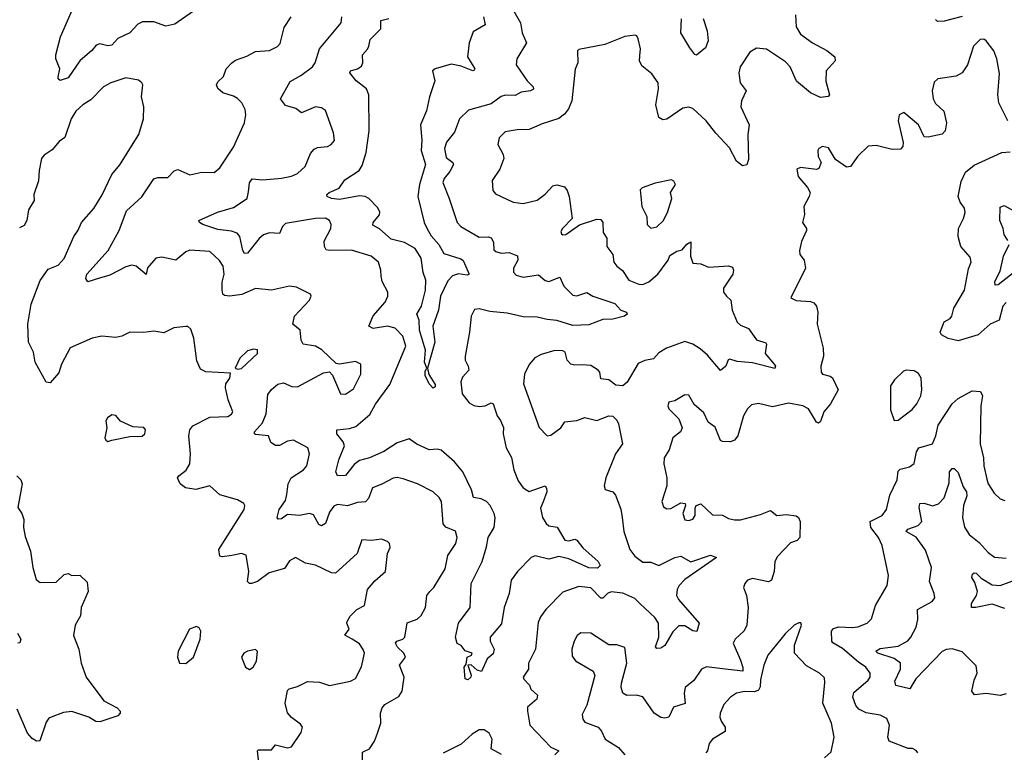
# Model space of a CAD drawing. Extents: x 1771496 to 1971148, y 471553 to 643630.
# Tile 415 of 656: x 1858573 to 1863506, y 584068 to 587741. Entities that reach past the tile are written whole.
import ezdxf

# ---------------------------------------------------------------- set-up
doc = ezdxf.new("R2010")
doc.units = 0

msp = doc.modelspace()

# ---------------------------------------------------------------- linework, layer by layer
at = {"layer": '0CON10XD'}
for points in [[(1859444.2, 587785), (1859350.8, 587719.2), (1859305, 587709.6), (1859245, 587731.1), (1859188.7, 587731.3), (1859165, 587719.2), (1859124.5, 587675.5), (1859065, 587647.1), (1859035, 587614.5), (1859015, 587610.9), (1858975, 587621.1), (1858955.5, 587614.5), (1858935, 587586.9), (1858875, 587535.6), (1858815, 587450), (1858775, 587436), (1858766, 587445), (1858765.7, 587455), (1858774.3, 587495), (1858753.3, 587545), (1858754.5, 587565.5), (1858777.8, 587655), (1858872.7, 587875)], [(1861048.9, 587785), (1861082.2, 587725), (1861090, 587675), (1861112.2, 587625), (1861064.3, 587545), (1861060.6, 587515), (1861114.8, 587434.8), (1861145.6, 587405), (1861146.9, 587393.1), (1861132.5, 587385), (1861085, 587377.9), (1861055, 587361.1), (1861006.9, 587363.1), (1860985, 587357.1), (1860935, 587320.4), (1860822.3, 587287.7), (1860776, 587245), (1860752.2, 587177.8), (1860711.9, 587128.1), (1860700.9, 587095), (1860710.6, 587050.6), (1860744, 587025), (1860745.7, 587015.7), (1860728.9, 586981.1), (1860699.2, 586945), (1860693.1, 586925), (1860725.4, 586845.4), (1860764.4, 586725), (1860782.5, 586705), (1860875, 586650.4), (1860922.7, 586652.7), (1860935, 586648.1), (1860946.8, 586626.8), (1860948.3, 586588.3), (1860958.8, 586578.8), (1860985, 586570.3), (1861025, 586574.8), (1861067.8, 586557.8), (1861068.9, 586535), (1861046.7, 586495), (1861047.5, 586475), (1861060.4, 586460.4), (1861095, 586451.2), (1861171.7, 586461.7), (1861205, 586433.6), (1861225, 586428.5), (1861280, 586450), (1861299.5, 586405), (1861345, 586360), (1861365, 586356.5), (1861415, 586374.2), (1861444.5, 586354.5), (1861555, 586318.6), (1861585, 586284.3), (1861612.5, 586275), (1861616.2, 586265), (1861602.5, 586255), (1861545, 586240.6), (1861495, 586238), (1861425, 586210.8), (1861345, 586208.4), (1861265, 586233.3), (1861215, 586238.1), (1861165, 586250), (1861095, 586251.9), (1861015, 586270), (1860928.3, 586278.3), (1860875, 586292.5), (1860852.2, 586287.8), (1860834.2, 586255), (1860826.7, 586175), (1860804.4, 586055), (1860804.3, 586035), (1860820.8, 586005), (1860823.8, 585985), (1860791.1, 585948.9), (1860782.5, 585925), (1860789.5, 585865), (1860825, 585821.1), (1860847.8, 585807.8), (1860875, 585802.7), (1860905, 585805.5), (1860935, 585820.6), (1860945, 585816.2), (1860964.6, 585755), (1860981.9, 585731.9), (1860996.6, 585696.6), (1860995.4, 585665), (1861010.7, 585595), (1861037.2, 585547.2), (1861049.3, 585485), (1861069.8, 585429.8), (1861095, 585393.6), (1861125, 585376.2), (1861205, 585403.8), (1861212.9, 585392.9), (1861214.4, 585375), (1861196.5, 585323.5), (1861183, 585293), (1861193.1, 585245), (1861210.8, 585215), (1861225, 585204.3), (1861266.4, 585196.4), (1861305, 585131.5), (1861325, 585129.1), (1861355, 585136.9), (1861365, 585132.5), (1861395, 585094.2), (1861472, 585025), (1861482, 585005), (1861467.7, 584992.3), (1861425, 584993.8), (1861325, 585038.2), (1861275, 585050.6), (1861225, 585036), (1861155, 585053.9), (1861135, 585045.4), (1861066.6, 584975), (1861035, 584931.9), (1861025.2, 584865), (1861000.7, 584795), (1860987.8, 584712.3), (1860929.6, 584645), (1860929.5, 584625), (1860950, 584585), (1860945, 584562.5), (1860915, 584536.7), (1860886.4, 584473.6), (1860865, 584479.4), (1860835, 584506.7), (1860817.5, 584505), (1860835.6, 584455), (1860832.9, 584445), (1860817.5, 584432.5), (1860805, 584436.7), (1860800, 584495), (1860809.3, 584510.7), (1860814.4, 584545.6), (1860836.7, 584555), (1860840, 584565), (1860805, 584576.7), (1860785, 584603.3), (1860765, 584613.8), (1860755.8, 584645), (1860771.2, 584715), (1860830, 584795), (1860834.5, 584915), (1860889.4, 585025), (1860912.3, 585097.7), (1860919.7, 585145), (1860950.8, 585195), (1860955.8, 585244.2), (1860950.5, 585265), (1860930.3, 585305), (1860911.8, 585325), (1860885, 585338.8), (1860846, 585346), (1860837.5, 585385), (1860793.4, 585475), (1860752.3, 585525), (1860685, 585583.2), (1860665, 585588.4), (1860625, 585585.2), (1860562.9, 585612.9), (1860525, 585639.4), (1860465, 585619.4), (1860397.3, 585577.3), (1860325.5, 585544.5), (1860275, 585532), (1860249, 585511), (1860205, 585455.7), (1860165, 585454), (1860157.5, 585475), (1860171.2, 585535), (1860200, 585605), (1860192.9, 585625), (1860162.5, 585665), (1860161.2, 585685), (1860225, 585691.3), (1860257.8, 585702.3), (1860328.1, 585761.9), (1860355, 585813.8), (1860428, 585912), (1860507.3, 586105), (1860492.7, 586155), (1860454.7, 586194.7), (1860415, 586205.3), (1860343.4, 586193.4), (1860322.9, 586205), (1860343.8, 586256.2), (1860404.3, 586325), (1860417.5, 586355), (1860418, 586375), (1860388.5, 586428.5), (1860384.6, 586455.4), (1860382.9, 586485), (1860370.6, 586525), (1860333.8, 586555), (1860235, 586586.2), (1860123.7, 586583.7), (1860107.9, 586587.9), (1860099.4, 586605), (1860099.1, 586630.9), (1860131.4, 586695), (1860134.3, 586715), (1860126, 586735), (1860105, 586745.6), (1860055, 586744.5), (1859905, 586719.2), (1859889.6, 586705), (1859875, 586670), (1859825, 586672.3), (1859795, 586663.1), (1859773.1, 586645), (1859715, 586570.4), (1859699.3, 586569.3), (1859690.4, 586585), (1859676.2, 586655), (1859661.9, 586671.9), (1859635, 586681.8), (1859565, 586690), (1859490, 586715), (1859473.3, 586725), (1859470, 586735), (1859563.2, 586776.8), (1859645, 586800.4), (1859713.1, 586845), (1859719.1, 586879.1), (1859725, 586923.8), (1859737.2, 586942.8), (1859790.9, 586939.1), (1859885, 586947.5), (1859935, 586957.1), (1859965, 586969.5), (1860003.1, 587005), (1860030, 587070), (1860047.9, 587092.1), (1860065, 587100.6), (1860115, 587105.7), (1860133.8, 587115), (1860150, 587135), (1860145.7, 587175), (1860105, 587286.7), (1860085, 587298.8), (1860055, 587303.8), (1859984.3, 587274.3), (1859956.1, 587296.1), (1859905, 587310.6), (1859880, 587345), (1859928.8, 587431.2), (1859981.2, 587461.2), (1860039.5, 587505), (1860052.7, 587525), (1860074.5, 587595), (1860184.4, 587725), (1860187.8, 587755)], [(1860627.1, 584875), (1860648.6, 584895), (1860705, 584988.8), (1860717.8, 585055), (1860758.6, 585115), (1860765.6, 585145.6), (1860757, 585177), (1860707.9, 585197.9), (1860695, 585213.3), (1860686.9, 585325), (1860675.4, 585345.4), (1860645, 585374), (1860566.2, 585415), (1860495, 585440), (1860465, 585445.8), (1860445, 585442.5), (1860387.9, 585412.1), (1860340, 585395), (1860319.8, 585340.2), (1860306.4, 585323.6), (1860265, 585320.9), (1860216, 585304), (1860165, 585310), (1860147.3, 585302.7), (1860125, 585273.1), (1860104.7, 585215.3), (1860085, 585203.1), (1860071, 585211), (1860045, 585258.5), (1860025.7, 585265.7), (1859975, 585256.1), (1859915, 585260.2), (1859885, 585238.1), (1859867.3, 585237.3), (1859863.3, 585245), (1859873.2, 585285), (1859905, 585330), (1859911.5, 585361.5), (1859918.9, 585415), (1859932.7, 585445), (1859995, 585484.6), (1860012.3, 585505), (1860024.6, 585564.6), (1860016.2, 585595), (1859945, 585633.2), (1859915, 585627.5), (1859875, 585606.5), (1859855, 585606), (1859830.8, 585620.8), (1859819.2, 585655), (1859755, 585661.4), (1859748.8, 585665), (1859750, 585675), (1859789.8, 585720.2), (1859808.4, 585765), (1859816.9, 585863.1), (1859835, 585887.5), (1859866.4, 585913.6), (1859895, 585920), (1859937.3, 585902.7), (1859965, 585900.6), (1860095, 585971.2), (1860125, 585976.7), (1860139.5, 585959.5), (1860180, 585865), (1860205, 585864.3), (1860245, 585890), (1860282.2, 585965), (1860282, 586015), (1860255, 586027.8), (1860175, 586014), (1860158, 586018), (1860086.8, 586086.8), (1860055, 586105.4), (1859993.3, 586115), (1859982.5, 586135), (1859977.5, 586185), (1859942, 586215), (1859949.2, 586255), (1860024.2, 586335), (1860033.8, 586355), (1860030, 586365), (1859959.8, 586399.8), (1859925, 586405.6), (1859835, 586385.7), (1859755, 586392.9), (1859686, 586364), (1859625, 586355.9), (1859598.7, 586358.7), (1859590.9, 586365), (1859586.6, 586385), (1859587.5, 586425), (1859597.5, 586465), (1859591.6, 586505), (1859573.8, 586533.8), (1859525, 586579.1), (1859424.6, 586585.4), (1859405, 586576.9), (1859355, 586535.6), (1859285, 586551.4), (1859255, 586545.8), (1859213, 586497), (1859205.8, 586464.2), (1859156.2, 586505), (1859135, 586510), (1859105, 586501.9), (1859025, 586460), (1858973.3, 586445), (1858915, 586426.7), (1858904.2, 586444.2), (1858910, 586465), (1859016.5, 586585), (1859071.1, 586685), (1859107.6, 586782.4), (1859185, 586852.5), (1859245, 586944.2), (1859265, 586950), (1859315, 586950), (1859346.9, 586983.1), (1859365, 586990), (1859425, 586963.3), (1859485, 586977.1), (1859547.5, 586975), (1859575, 586998), (1859645, 587102), (1859700, 587225), (1859705.5, 587265), (1859702, 587292), (1859686.7, 587325), (1859665, 587345.6), (1859645, 587358.1), (1859591.2, 587375), (1859565, 587396.7), (1859559.2, 587415), (1859565, 587429.2), (1859593.9, 587456.1), (1859607.1, 587495), (1859635.8, 587525), (1859655, 587538.9), (1859711.7, 587558.3), (1859755, 587582.5), (1859825, 587587.8), (1859865, 587606.9), (1859878.2, 587621.8), (1859897.4, 587702.6), (1859932.9, 587755)], [(1860595, 586474.2), (1860585, 586546.2), (1860554.4, 586595), (1860501.4, 586625), (1860435, 586641.9), (1860375, 586692.9), (1860342, 586712), (1860344.4, 586725), (1860375, 586762.5), (1860377, 586777), (1860367.9, 586797.9), (1860321.5, 586845), (1860304.3, 586854.3), (1860275, 586858), (1860175, 586840), (1860134.5, 586844.5), (1860114, 586855), (1860112.5, 586865), (1860124.2, 586875), (1860173, 586897), (1860201.9, 586938.1), (1860273.8, 586985), (1860288.8, 587011.2), (1860308.1, 587075), (1860324.7, 587185), (1860321.8, 587365), (1860310, 587395), (1860258.2, 587435), (1860227.8, 587475), (1860230, 587485), (1860265, 587494.5), (1860285, 587508.6), (1860292.1, 587525), (1860290, 587565), (1860316.3, 587593.6), (1860321.8, 587608.2), (1860328.6, 587641.4), (1860383.1, 587695), (1860382.5, 587737.5), (1860422.3, 587747.7)], [(1860896.2, 587755), (1860905.5, 587715), (1860845, 587680.6), (1860825, 587626), (1860816.3, 587555), (1860852.9, 587495), (1860850.8, 587489.2), (1860843.3, 587485), (1860785, 587508.9), (1860735, 587518.8), (1860654.3, 587495.7), (1860640.8, 587485), (1860652.7, 587435), (1860626.8, 587355), (1860611.9, 587285), (1860580.7, 587215), (1860587.8, 587137.7), (1860584.1, 587085), (1860605.9, 587015), (1860576.3, 586915), (1860567.1, 586855), (1860598.8, 586725), (1860615, 586693.1), (1860635, 586658.2), (1860672.7, 586615), (1860698.4, 586568.4), (1860782.8, 586542.7), (1860795, 586533.6), (1860825.8, 586465), (1860815, 586461.2), (1860772.2, 586467.8), (1860742.3, 586457.7), (1860717.6, 586432.4), (1860681.3, 586355), (1860671.2, 586285), (1860643.2, 586205), (1860652.4, 586125), (1860616, 585995), (1860623, 585963), (1860655, 585912.5), (1860655, 585900), (1860645, 585893.8), (1860625, 585916), (1860605, 585957.5), (1860605, 585980), (1860612.5, 585995), (1860600.5, 586025), (1860606.2, 586085), (1860576.8, 586185), (1860573.7, 586235), (1860563.5, 586265), (1860585.4, 586305), (1860606.4, 586385), (1860607.7, 586435), (1860595, 586474.2)], [(1862460, 587765), (1862462.7, 587705), (1862485, 587668.9), (1862545, 587625.6), (1862616.7, 587586.7), (1862657.5, 587555), (1862658.6, 587535), (1862613.1, 587485), (1862612.4, 587432.4), (1862631.2, 587365), (1862624, 587356), (1862585, 587351.9), (1862535, 587374.6), (1862465, 587433.5), (1862433.8, 587505), (1862409.8, 587529.8), (1862315, 587593.1), (1862265, 587598.6), (1862232.1, 587577.9), (1862182.9, 587505), (1862176.7, 587475), (1862182.2, 587425), (1862212.9, 587385), (1862190, 587335), (1862185.8, 587305), (1862227.5, 587215), (1862221.4, 587165), (1862225, 587040), (1862215.9, 587014.1), (1862195, 587008.8), (1862165, 587032), (1862129.2, 587099.2), (1862061.7, 587171.7), (1862012.7, 587235), (1861945, 587296.7), (1861925, 587303.1), (1861895, 587298.6), (1861815, 587242.9), (1861795, 587240), (1861775, 587251.2), (1861760.6, 587315), (1861773.5, 587395), (1861772.2, 587425), (1861740.7, 587470.7), (1861690.3, 587510.3), (1861679.2, 587535), (1861680.3, 587560.3), (1861683.3, 587595), (1861672.5, 587645), (1861665, 587660), (1861655, 587664), (1861605, 587656.7), (1861505, 587617.1), (1861375, 587592.5), (1861367.5, 587585), (1861368.8, 587525), (1861356.2, 587493.8), (1861339.5, 587335), (1861322.9, 587295), (1861302.2, 587267.8), (1861273.6, 587246.4), (1861190, 587220), (1861125, 587191.1), (1861065, 587190), (1861005, 587180), (1860975, 587148.8), (1860968.6, 587115), (1860995.6, 587065), (1860998.6, 587045), (1860978.3, 586991.7), (1860940.6, 586935), (1860943.1, 586885), (1860957.6, 586867.6), (1861045, 586825.8), (1861095, 586819.2), (1861165, 586836.9), (1861205, 586866.7), (1861245, 586908.9), (1861265, 586912.9), (1861302.7, 586902.7), (1861316.2, 586885), (1861326, 586855), (1861341.2, 586745), (1861292, 586695), (1861285, 586680), (1861287.7, 586667.7), (1861295, 586662), (1861310, 586665), (1861377.1, 586712.9), (1861465, 586741.4), (1861485, 586739.2), (1861494.4, 586724.4), (1861495.6, 586675), (1861515, 586646.7), (1861515.4, 586605), (1861545.6, 586565), (1861549.5, 586525), (1861564.4, 586505), (1861593.8, 586483.8), (1861625, 586436.2), (1861675, 586415.4), (1861695, 586414.6), (1861725, 586426.5), (1861771.1, 586465), (1861821.8, 586535), (1861830.1, 586559.9), (1861865, 586581.6), (1861892.4, 586587.6), (1861915, 586615.6), (1861935, 586628), (1861934.7, 586555), (1861945, 586521.2), (1861985, 586517.5), (1862025, 586500), (1862125, 586507.1), (1862145, 586500), (1862150, 586485), (1862146.7, 586465), (1862099.2, 586395), (1862100, 586375), (1862115, 586356), (1862136.7, 586335), (1862143.6, 586285), (1862168.1, 586225), (1862185, 586209.4), (1862225, 586192.5), (1862265, 586136.7), (1862311.9, 586121.9), (1862315.6, 586115), (1862308.5, 586068.5), (1862354, 586015), (1862360, 586005), (1862356.8, 585993.2), (1862245, 586020.3), (1862167.8, 586027.7), (1862130.6, 586039.4), (1862123.2, 586036.8), (1862110.8, 586005), (1862085, 585982.5), (1862019.3, 586059.3), (1861982, 586092), (1861945, 586115.4), (1861905, 586127.8), (1861814.4, 586095), (1861775, 586071.4), (1861748.1, 586041.9), (1861705, 586033.5), (1861671.5, 586018.5), (1861616.6, 585923.4), (1861595, 585905.5), (1861559.1, 585909.1), (1861525, 585935.8), (1861485, 585941.2), (1861480, 585975), (1861472, 585985), (1861435, 586008.1), (1861395, 586010.9), (1861355, 586008.6), (1861333.7, 586013.7), (1861315.7, 586035), (1861306.2, 586075), (1861295, 586081.4), (1861255, 586082.5), (1861186.5, 586063.5), (1861154.5, 586045.5), (1861125, 586012), (1861102.7, 585965), (1861097.9, 585915), (1861176.4, 585696.4), (1861215, 585654.4), (1861235, 585657.8), (1861285, 585695.6), (1861305, 585725.6), (1861365, 585731.2), (1861405, 585747.5), (1861465, 585732.5), (1861525, 585756), (1861545, 585753.8), (1861564.3, 585734.3), (1861574, 585715), (1861594, 585615), (1861557.5, 585565), (1861509.2, 585445), (1861501.4, 585405), (1861506.1, 585386.1), (1861544.2, 585374.2), (1861557.4, 585357.4), (1861585, 585286.7), (1861591.9, 585245), (1861600.6, 585175), (1861630, 585085), (1861655, 585051.5), (1861695, 585020.9), (1861735, 585021.1), (1861775, 585005.4), (1861855, 585044.7), (1861885, 585052.5), (1861935, 585023.9), (1862035, 585056), (1862063.8, 585045), (1861905.5, 584935), (1861876.7, 584905), (1861867.5, 584885), (1861864.6, 584855), (1861873.5, 584835), (1861978.2, 584715), (1861965, 584674.3), (1861945, 584677.1), (1861905, 584702.7), (1861875, 584703.1), (1861845, 584673.1), (1861805, 584603.3), (1861785, 584590.9), (1861765, 584588.1), (1861757.9, 584597.9), (1861775.3, 584645), (1861773.8, 584715), (1861755.5, 584745), (1861682.5, 584812.5), (1861655, 584839.7), (1861595, 584866.3), (1861536.3, 584873.6), (1861518.9, 584865), (1861495, 584840.9), (1861485, 584841.5), (1861435, 584893.1), (1861375, 584899.1), (1861295, 584871.9), (1861208.6, 584785), (1861181.7, 584748.3), (1861171.4, 584718.6), (1861157.9, 584585), (1861121.8, 584515), (1861121.8, 584485), (1861096.2, 584445), (1861098.5, 584435), (1861127.5, 584405), (1861134.2, 584385), (1861168.1, 584355), (1861164.3, 584335), (1861118.1, 584295), (1861116.5, 584275), (1861129.2, 584205), (1861234.8, 584094.8), (1861274.3, 584075), (1861255, 584055.3)], [(1861997.2, 587747.2), (1862016.9, 587685), (1862022.3, 587635), (1862009.4, 587600.6), (1861963.9, 587563.9), (1861955, 587566.7), (1861930.3, 587600.3), (1861885.6, 587675), (1861888.9, 587745)], [(1863295, 587756.7), (1863204.6, 587734.6), (1863171.7, 587731.7), (1863162.4, 587742.4)], [(1863468.9, 587545), (1863454.3, 587585), (1863415.8, 587635), (1863403, 587643), (1863385, 587642.5), (1863351.7, 587608.3), (1863322.5, 587515), (1863294.4, 587475.6), (1863265, 587458.6), (1863172.5, 587445), (1863155, 587428.8), (1863145.7, 587385), (1863150, 587345), (1863161.7, 587321.7), (1863202.7, 587282.7), (1863216.7, 587225), (1863210, 587185), (1863195, 587166.7), (1863125, 587152), (1863105, 587153.3), (1863076.2, 587215), (1863003.6, 587276.4), (1862980, 587265), (1862973.8, 587235), (1863000, 587125), (1862998, 587105), (1862987, 587093), (1862945, 587090.9), (1862865, 587110.5), (1862825, 587107.1), (1862772.5, 587057.5), (1862735, 587006.2), (1862715, 587002), (1862661.1, 587041.1), (1862625, 587098.8), (1862595, 587106), (1862576.7, 587095), (1862572, 587085), (1862574, 587055), (1862588, 587025), (1862576.7, 586995), (1862565, 586990), (1862485, 587000), (1862467.5, 586992.5), (1862474, 586955), (1862520.6, 586900.6), (1862532.9, 586875), (1862528.6, 586855), (1862501.4, 586805), (1862505.8, 586765), (1862495.8, 586725), (1862515.8, 586695), (1862515.8, 586685), (1862490.3, 586629.7), (1862480, 586585), (1862482.5, 586565), (1862503.1, 586535), (1862509.5, 586495), (1862437, 586347), (1862464.2, 586334.2), (1862535, 586329.2), (1862551.7, 586321.7), (1862565.5, 586305.5), (1862571.9, 586275), (1862568.1, 586215), (1862599.4, 586095), (1862600, 586055), (1862587.8, 586005), (1862589.2, 585975), (1862595, 585964), (1862633.3, 585955), (1862646.1, 585946.1), (1862673.5, 585885), (1862635.2, 585814.8), (1862602.5, 585775), (1862585, 585727.5), (1862575, 585718.6), (1862565, 585724.3), (1862525, 585790.5), (1862496.2, 585806.2), (1862425, 585819.6), (1862345, 585800.9), (1862275, 585817.1), (1862239.7, 585810.3), (1862219.3, 585790.7), (1862200, 585755), (1862171.4, 585655), (1862155, 585633.8), (1862135, 585624.2), (1862095, 585625.8), (1862085, 585632), (1862058.3, 585698.3), (1862022.8, 585722.8), (1862000, 585770), (1861951.6, 585811.6), (1861925, 585858.8), (1861905, 585861.2), (1861855, 585830.8), (1861826.1, 585823.9), (1861820.8, 585805), (1861825, 585790), (1861875, 585740), (1861892.7, 585695), (1861883.3, 585675), (1861846.2, 585645), (1861826.7, 585585), (1861802.5, 585545), (1861800, 585515), (1861815.8, 585445), (1861815.7, 585405), (1861790, 585325), (1861799.4, 585299.4), (1861815, 585288.6), (1861835, 585291.1), (1861885, 585318.6), (1861906.7, 585315), (1861908.8, 585305), (1861896, 585265), (1861905, 585233.8), (1861925, 585230), (1861945, 585236.7), (1861958, 585255), (1861957, 585293), (1861962.5, 585305), (1861985, 585313.3), (1862045, 585259.2), (1862095, 585258), (1862125, 585241.2), (1862155, 585234), (1862185, 585234.3), (1862285, 585260.8), (1862335, 585281.2), (1862365.8, 585255.8), (1862415, 585260.6), (1862463.3, 585253.3), (1862475.8, 585245), (1862484.3, 585225), (1862481.5, 585145), (1862468.9, 585131.1), (1862435, 585119.2), (1862369.8, 585050.2), (1862357.3, 585025), (1862352.5, 584975), (1862339.3, 584930.7), (1862325, 584922.9), (1862245, 584940), (1862219.2, 584930.8), (1862206.2, 584915), (1862200, 584895), (1862214.3, 584854.3), (1862222.2, 584795), (1862216.4, 584705), (1862203.2, 584676.8), (1862158, 584635), (1862147.1, 584615), (1862185, 584530.8), (1862196.1, 584493.9), (1862195.6, 584475), (1862095, 584487.4), (1862015, 584496.4), (1861988.8, 584485), (1861951.3, 584428.7), (1861906.6, 584393.4), (1861901.8, 584365), (1861907.6, 584312.4), (1861849.2, 584295), (1861825, 584244.3), (1861805, 584239.5), (1861785, 584242.7), (1861752.2, 584265), (1861695, 584346.2), (1861664.1, 584354.1), (1861615, 584352.5), (1861594.2, 584365), (1861586.9, 584395), (1861588.9, 584415), (1861615.4, 584515.4), (1861604.2, 584594.2), (1861565, 584608), (1861525, 584607.5), (1861435, 584665.7), (1861385, 584667.5), (1861366.6, 584653.4), (1861350.6, 584625), (1861339.4, 584585), (1861341.1, 584551.1), (1861357, 584527), (1861445.6, 584475.6), (1861454.2, 584454.2), (1861414.6, 584305.4), (1861391.9, 584258.1), (1861394, 584235), (1861405, 584220), (1861472, 584195), (1861488.1, 584175), (1861505.8, 584135), (1861572.8, 584092.8), (1861605.7, 584055)], [(1863523.9, 587233.9), (1863478.2, 587325), (1863474.7, 587365), (1863482, 587472), (1863468.9, 587545)], [(1859770.7, 584015), (1859764, 584075), (1859770, 584080), (1859835, 584081.2), (1859855, 584106), (1859915, 584091.2), (1859935, 584096.2), (1859983, 584167), (1859989.4, 584195), (1859979.8, 584209.8), (1859935, 584242.5), (1859915.5, 584265.5), (1859903.6, 584315), (1859915, 584377.5), (1859922.9, 584387.1), (1859965, 584398.1), (1860015, 584423.8), (1860075, 584420), (1860125, 584403.8), (1860230, 584425), (1860255, 584438.8), (1860285, 584496.7), (1860300, 584565), (1860294.5, 584584.5), (1860275, 584612.5), (1860239.2, 584635), (1860202, 584655), (1860223.8, 584685), (1860212.5, 584715), (1860214.3, 584725), (1860228.8, 584751.2), (1860261.9, 584785), (1860300.8, 584805), (1860315.8, 584885), (1860352.1, 584927.9), (1860405.6, 584975), (1860415.5, 585065), (1860429.4, 585095), (1860425.7, 585115), (1860415.8, 585125), (1860385, 585137.3), (1860335, 585130.4), (1860286.4, 585133.6), (1860264.2, 585065), (1860155, 584966), (1860135, 584968.6), (1860055, 585006.4), (1860005, 585016.9), (1859955, 585045.8), (1859925, 585028), (1859900.4, 584989.6), (1859822.2, 584967.8), (1859765, 584924.2), (1859735, 584914.2), (1859724.2, 584914.2), (1859714.4, 584924.4), (1859721.5, 584975), (1859707, 585057), (1859685, 585064.4), (1859635.6, 585055.6), (1859588, 585048), (1859575, 585051.2), (1859570, 585085), (1859698, 585285), (1859701.2, 585305), (1859696.7, 585315), (1859665, 585334), (1859575, 585360), (1859525, 585404), (1859455.9, 585385.9), (1859404.1, 585394.1), (1859377.5, 585415), (1859363.9, 585443.9), (1859370, 585455), (1859407.7, 585482.3), (1859425.6, 585515), (1859428.9, 585565), (1859420, 585655), (1859426, 585685), (1859440, 585705), (1859525, 585748.1), (1859615, 585752), (1859635, 585764), (1859640.8, 585775), (1859616.7, 585835), (1859604.4, 585895.6), (1859605.8, 585915), (1859625.8, 585945), (1859628.8, 585968.8), (1859505, 585975.8), (1859479.1, 585989.1), (1859461.3, 586031.3), (1859445.5, 586145), (1859429.8, 586189.8), (1859415, 586202.5), (1859405, 586202.9), (1859345, 586197.1), (1859295, 586172), (1859245, 586180.6), (1859195, 586172.5), (1859125, 586174), (1859085, 586154), (1859055, 586147.5), (1858985, 586154), (1858935.9, 586144.1), (1858825, 586096), (1858781.9, 586015), (1858768.8, 585971.2), (1858725, 585920), (1858705, 585923.3), (1858650.9, 586025), (1858642.7, 586075), (1858616.5, 586125), (1858613.8, 586215), (1858630, 586315), (1858676.3, 586433.7), (1858715, 586490.8), (1858765, 586510), (1858796.5, 586543.5), (1858844.4, 586655), (1858866, 586686), (1858882.2, 586725), (1858944.4, 586795), (1858986.9, 586863.1), (1859034.4, 586965), (1859075, 587014.2), (1859170.5, 587165), (1859193.5, 587245), (1859194.5, 587304.5), (1859183.5, 587355), (1859189.2, 587415), (1859185.6, 587425.6), (1859168.7, 587438.7), (1859105, 587450), (1859028.8, 587425), (1858992.5, 587405), (1858930.2, 587339.8), (1858889.2, 587315), (1858855, 587282.5), (1858831.1, 587245), (1858799.2, 587150.8), (1858770, 587130), (1858735, 587089.2), (1858695, 587062), (1858682.9, 587045), (1858670, 586985), (1858666.6, 586933.4), (1858644, 586865), (1858645.6, 586834.4), (1858617.5, 586787.5)], [(1863515, 586322.9), (1863498.9, 586305), (1863480.8, 586235), (1863435.4, 586214.6), (1863375, 586160.8), (1863275, 586131.6), (1863225, 586142.4), (1863191.5, 586161.5), (1863185.7, 586174.3), (1863205, 586225.8), (1863235, 586243.3), (1863242.9, 586255), (1863253.8, 586295), (1863306.4, 586385), (1863326.9, 586493.1), (1863340.6, 586525), (1863335, 586550.8), (1863287.8, 586605), (1863274.5, 586655), (1863277.5, 586695), (1863302.2, 586745), (1863310, 586775), (1863306.2, 586796.2), (1863285, 586826.2), (1863275.6, 586855), (1863290.6, 586929.4), (1863312.4, 586977.6), (1863355, 587012.9), (1863494.5, 587075.5), (1863535, 587078.6)], [(1861735, 586696.7), (1861765, 586702.9), (1861797.3, 586732.7), (1861819.5, 586775), (1861840.6, 586845), (1861834.4, 586875.6), (1861858.8, 586915), (1861851.2, 586931.2), (1861838.3, 586938.3), (1861757.6, 586922.4), (1861691.1, 586898.9), (1861682.2, 586887.8), (1861690.8, 586805), (1861715.8, 586755), (1861716.7, 586715), (1861735, 586696.7)], [(1858617.5, 586787.5), (1858609.2, 586735), (1858595, 586708.8), (1858572.3, 586697.7)], [(1863524.6, 586635), (1863505.3, 586665), (1863500.9, 586695), (1863483.9, 586735), (1863485, 586802), (1863505, 586810.6), (1863550, 586785)], [(1863575, 586490.7), (1863475, 586411.3), (1863460.2, 586410.2), (1863459.5, 586429.5), (1863485, 586480.6), (1863502.9, 586555), (1863530, 586615)], [(1859665, 585988.8), (1859685, 585992), (1859765, 586067.5), (1859765, 586086.2), (1859745, 586088.8), (1859715, 586080.8), (1859676.7, 586045), (1859652.5, 585995), (1859665, 585988.8)], [(1862955, 585732.5), (1862975, 585733.8), (1863045, 585787.5), (1863068.1, 585815), (1863087.8, 585855), (1863092.9, 585885), (1863090, 585945), (1863077, 585967), (1863055, 585981.2), (1863015, 585983.8), (1863001.2, 585978.8), (1862956.2, 585935), (1862936.2, 585905), (1862935.5, 585785), (1862955, 585732.5)], [(1863072.5, 584065), (1863065, 584077.5), (1863047, 584087), (1863025, 584087.5), (1862930, 584125), (1862922.9, 584145), (1862930.6, 584205), (1862917.1, 584237.1), (1862885, 584254.4), (1862815, 584267), (1862776.8, 584285), (1862762.3, 584302.3), (1862746.8, 584345), (1862752.1, 584367.9), (1862825, 584430.5), (1862834.6, 584445), (1862834.6, 584465), (1862812.9, 584495), (1862775, 584520), (1862695, 584588.9), (1862647.5, 584617.5), (1862642.6, 584625), (1862641.2, 584675), (1862651, 584689), (1862675, 584698.1), (1862745, 584693.9), (1862771.9, 584698.1), (1862818.8, 584715), (1862841.7, 584738.3), (1862861.1, 584805), (1862918.9, 584905), (1862926.9, 584955), (1862894.4, 585105), (1862876.5, 585145), (1862838.4, 585195), (1862833.6, 585225), (1862894.4, 585255), (1862916.5, 585285), (1862932.6, 585357.4), (1862968.8, 585435), (1862975, 585478), (1862985, 585487.1), (1863031.2, 585498.8), (1863054.5, 585515.5), (1863067.1, 585575), (1863077.5, 585595), (1863146.9, 585615), (1863163.8, 585655), (1863175, 585708.9), (1863245.7, 585815), (1863275, 585842.9), (1863345, 585881.4), (1863386.6, 585876.6), (1863396.9, 585855), (1863388.4, 585805), (1863386.2, 585615), (1863402.9, 585545), (1863403.8, 585505), (1863418, 585438), (1863425, 585413.8), (1863455, 585368), (1863485, 585339.2), (1863508.7, 585331.3)], [(1859015, 585626.7), (1859035, 585634), (1859125, 585651.9), (1859186.8, 585653.2), (1859200, 585665), (1859203.8, 585685), (1859195, 585696.2), (1859140.5, 585700.5), (1859078.8, 585728.8), (1859055, 585756.7), (1859035, 585760), (1859013.3, 585745), (1859005, 585730), (1859010, 585695), (1859000, 585645), (1859005, 585632.5), (1859015, 585626.7)], [(1858558.8, 585455), (1858578, 585435), (1858585.8, 585414.2), (1858563.8, 585295), (1858583.3, 585265), (1858594, 585235), (1858591.4, 585195), (1858600.9, 585150.9), (1858626.8, 585076.8), (1858639.2, 584995), (1858656.2, 584935), (1858675, 584920), (1858755, 584920.8), (1858795, 584959.2), (1858815, 584965.6), (1858835, 584954.5), (1858875, 584956), (1858911.2, 584921.2), (1858915.6, 584875), (1858881.1, 584795), (1858876.9, 584753.1), (1858850.6, 584705), (1858843.2, 584653.2), (1858869.4, 584585), (1858880.6, 584515), (1858906, 584445), (1858995, 584325.6), (1859060.9, 584290.9), (1859076, 584275), (1859076.2, 584265), (1859065, 584250.8), (1858975, 584220.5), (1858955, 584222.2), (1858920, 584245), (1858835, 584273.3), (1858792.2, 584267.8), (1858738.3, 584248.3), (1858719.7, 584240.3), (1858705, 584220), (1858673.9, 584126.1), (1858656.4, 584123.6), (1858635, 584137.5), (1858612.2, 584165), (1858560.9, 584285)], [(1863515, 584361.9), (1863485, 584353.2), (1863415, 584362.7), (1863356.7, 584356.7), (1863343.3, 584375), (1863355, 584430), (1863371.1, 584465), (1863365, 584501.2), (1863295, 584572), (1863245, 584587.3), (1863215, 584584.5), (1863195, 584573.8), (1863063.2, 584436.8), (1863032.9, 584387.1), (1862963.6, 584403.6), (1862958.5, 584425), (1862986.9, 584485), (1862985.6, 584515), (1862955, 584539.2), (1862872.5, 584565), (1862862.5, 584575), (1862885, 584588.1), (1862975, 584600), (1863022.4, 584627.6), (1863038.5, 584645), (1863065.4, 584695), (1863072.7, 584735), (1863071.1, 584785), (1863145.5, 584824.5), (1863157.6, 584842.4), (1863155.7, 584865), (1863131.9, 584925), (1863142.3, 584995), (1863111.8, 585081.8), (1863065, 585146.5), (1863014.6, 585175), (1863022.3, 585187.7), (1863075, 585206.2), (1863093.5, 585225), (1863079.7, 585295), (1863082.5, 585315), (1863105, 585316.8), (1863146.2, 585303.8), (1863176.5, 585313.5), (1863205.5, 585345), (1863230.5, 585419.5), (1863231.4, 585475), (1863245, 585491.2), (1863255, 585491.2), (1863275, 585472), (1863300.1, 585400.1), (1863317.1, 585375), (1863318.8, 585355), (1863302.6, 585305), (1863296.7, 585245), (1863306.9, 585196.9), (1863330.7, 585160.7), (1863380.8, 585120.9), (1863425, 585070), (1863456.9, 585046.9), (1863515, 585040.9)], [(1863508.8, 584788.8), (1863445, 584811.1), (1863364.2, 584794.2), (1863342.5, 584795), (1863342, 584815), (1863366.2, 584853.8), (1863371.8, 584875), (1863359.1, 584919.1), (1863344.3, 584945), (1863347.7, 584962.3), (1863355, 584968.8), (1863365, 584965.8), (1863390.8, 584940.8), (1863445, 584908.4), (1863485, 584905.2), (1863575, 584938.6)], [(1860290, 584015), (1860291.2, 584068.8), (1860325, 584085.8), (1860350, 584125), (1860365.6, 584165), (1860381.9, 584215), (1860380.8, 584265), (1860388.7, 584291.3), (1860402.3, 584307.7), (1860472.4, 584347.6), (1860490, 584375), (1860498.9, 584445), (1860476.7, 584505), (1860506.7, 584545), (1860497.5, 584565), (1860466.5, 584595), (1860455.6, 584615), (1860462, 584625), (1860492.5, 584635), (1860502.2, 584645), (1860515, 584716.9), (1860564, 584736), (1860584.4, 584755), (1860606.5, 584795), (1860613.1, 584855), (1860627.1, 584875)], [(1862605, 584041.2), (1862638.9, 584071.1), (1862654.4, 584145), (1862641.1, 584215), (1862597.3, 584315), (1862607.7, 584417.7), (1862605, 584442.5), (1862580, 584465), (1862515, 584502.5), (1862455.9, 584565.9), (1862454.6, 584605.4), (1862490, 584705), (1862487.5, 584717.5), (1862477, 584717), (1862453.6, 584706.4), (1862408.3, 584661.7), (1862322.2, 584555), (1862301.8, 584505), (1862285, 584432.5), (1862283.1, 584396.9), (1862275, 584380.6), (1862255, 584371.3), (1862205, 584372.5), (1862164.7, 584365.3), (1862134.7, 584345.3), (1862101.2, 584308.8), (1862083.1, 584265), (1862081.1, 584245), (1862086.9, 584225), (1862107.5, 584195), (1862107.4, 584172.6), (1862044.3, 584135), (1862027, 584113), (1862020, 584075), (1862010.6, 584065)], [(1858562, 584665), (1858578, 584635), (1858573.6, 584616.4), (1858563.3, 584615)], [(1859405, 584514.2), (1859444.2, 584545.8), (1859476.4, 584636.4), (1859480, 584675), (1859471.7, 584691.7), (1859459.3, 584699.3), (1859423.8, 584685), (1859367.5, 584575), (1859364.3, 584545), (1859373.8, 584515), (1859405, 584514.2)], [(1859725, 584484.3), (1859742.5, 584495), (1859760, 584525), (1859763.8, 584573.8), (1859755, 584583.3), (1859713.8, 584575), (1859696.2, 584565), (1859683.8, 584545), (1859704.2, 584495), (1859725, 584484.3)], [(1860986.8, 584056.8), (1860935.5, 584085), (1860939.7, 584135), (1860925.5, 584165), (1860900.5, 584180.5), (1860875, 584180.8), (1860840.1, 584159.9), (1860785, 584108.5), (1860695, 584063.6)]]:
    msp.add_lwpolyline(points, dxfattribs=at)

doc.saveas('drawing.dxf')
